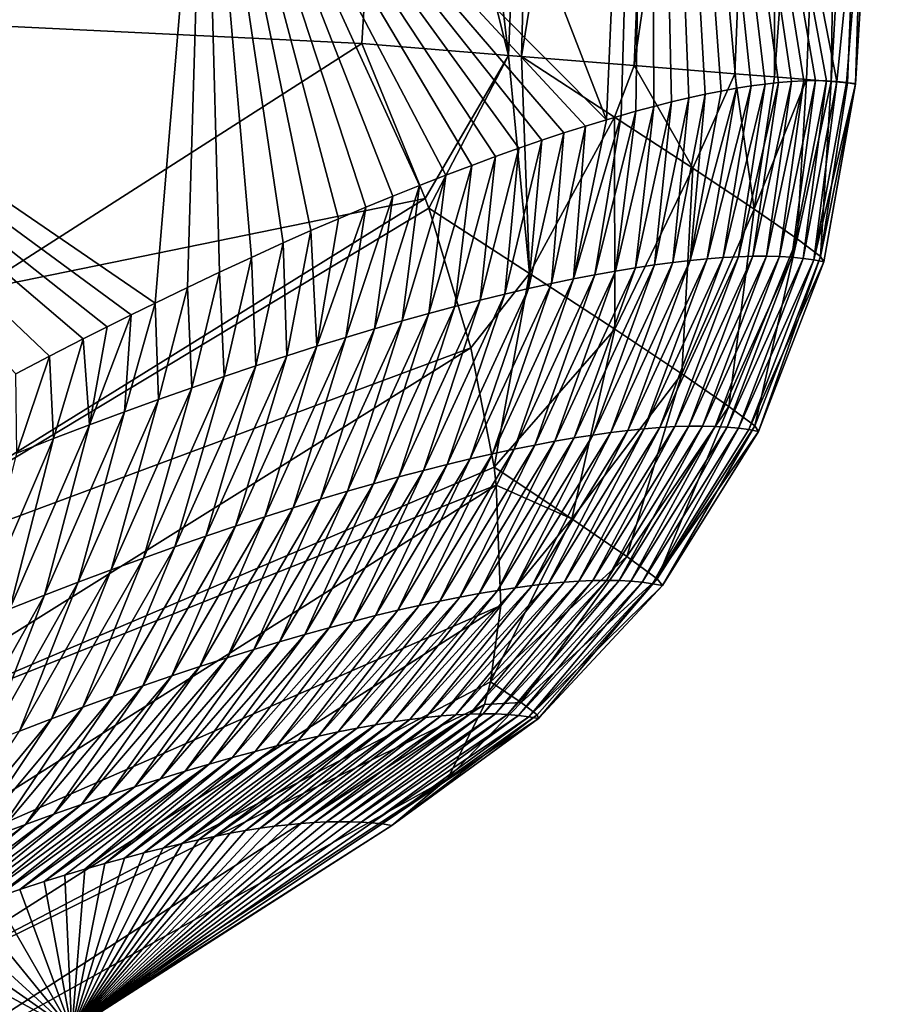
# Model space of a CAD drawing. Header units: metres. Extents: x -101 to 101, y -261 to 23.
# Tile 260 of 287: x 99.61 to 101.43, y -3.96 to -1.89. Entities that reach past the tile are written whole.
import ezdxf

# ---------------------------------------------------------------- set-up
doc = ezdxf.new("R2010")
doc.units = ezdxf.units.M
doc.layers.add('solid_505151_K2442K1000C34', color=7, linetype='CONTINUOUS')

msp = doc.modelspace()

# ---------------------------------------------------------------- linework, layer by layer
at = {"layer": 'solid_505151_K2442K1000C34'}
for points in [[(100.842651, -2.095279, 93.637718), (99.997429, -1.244672, 86.734787), (100.030373, 0, 86.734787)], [(100.93364, 0, 93.64727), (100.842651, -2.095279, 93.637718), (100.030373, 0, 86.734787)], [(100.636604, -1.960033, 102.206451), (100.406975, 0, 102.4142), (100.387352, -0.968311, 102.4142)], [(100.716042, 0, 102.206467), (100.406975, 0, 102.4142), (100.636604, -1.960033, 102.206451)], [(100.716042, 0, 102.206467), (100.636604, -1.960033, 102.206451), (100.664291, -1.962297, 102.183334)], [(100.981247, 0, 101.94503), (100.664291, -1.962297, 102.183334), (100.900978, -1.981506, 101.944969)], [(100.716042, 0, 102.206467), (100.664291, -1.962297, 102.183334), (100.981247, 0, 101.94503)], [(100.873756, -2.086213, 93.936043), (100.842651, -2.095279, 93.637718), (100.93364, 0, 93.64727)], [(100.904213, -2.077668, 94.235779), (100.873756, -2.086213, 93.936043), (100.93364, 0, 93.64727)], [(101.19339, 0, 101.638962), (100.900978, -1.981506, 101.944969), (101.112427, -1.99869, 101.638863)], [(100.981247, 0, 101.94503), (100.900978, -1.981506, 101.944969), (101.19339, 0, 101.638962)], [(100.942535, -2.067418, 94.624298), (100.904213, -2.077668, 94.235779), (100.93364, 0, 93.64727)], [(100.979706, -2.058041, 95.014534), (100.942535, -2.067418, 94.624298), (100.93364, 0, 93.64727)], [(101.015678, -2.04954, 95.406136), (100.979706, -2.058041, 95.014534), (100.93364, 0, 93.64727)], [(101.050415, -2.041918, 95.798744), (101.015678, -2.04954, 95.406136), (100.93364, 0, 93.64727)], [(101.08387, -2.035177, 96.191994), (101.050415, -2.041918, 95.798744), (100.93364, 0, 93.64727)], [(101.11602, -2.029322, 96.585533), (101.08387, -2.035177, 96.191994), (100.93364, 0, 93.64727)], [(101.146858, -2.024357, 96.979271), (101.11602, -2.029322, 96.585533), (100.93364, 0, 93.64727)], [(101.176422, -2.020289, 97.373886), (101.146858, -2.024357, 96.979271), (100.93364, 0, 93.64727)], [(101.204727, -2.017123, 97.769447), (101.176422, -2.020289, 97.373886), (100.93364, 0, 93.64727)], [(101.231743, -2.014863, 98.165955), (101.204727, -2.017123, 97.769447), (100.93364, 0, 93.64727)], [(101.257477, -2.013512, 98.5634), (101.231743, -2.014863, 98.165955), (100.93364, 0, 93.64727)], [(101.281921, -2.013073, 98.961777), (101.257477, -2.013512, 98.5634), (100.93364, 0, 93.64727)], [(101.305061, -2.013548, 99.361084), (101.281921, -2.013073, 98.961777), (100.93364, 0, 93.64727)], [(101.326889, -2.014941, 99.761322), (101.305061, -2.013548, 99.361084), (100.93364, 0, 93.64727)], [(101.42804, -1.010892, 100.564568), (101.326889, -2.014941, 99.761322), (100.93364, 0, 93.64727)], [(101.19339, 0, 101.638962), (101.112427, -1.99869, 101.638863), (101.195953, -2.005477, 101.472305)], [(101.19339, 0, 101.638962), (101.195953, -2.005477, 101.472305), (101.345108, 0, 101.298874)], [(101.345108, 0, 101.298874), (101.195953, -2.005477, 101.472305), (101.263664, -2.010978, 101.29866)], [(101.345108, 0, 101.298874), (101.263664, -2.010978, 101.29866), (101.314957, -2.015141, 101.119461)], [(101.431145, 0, 100.936554), (101.314957, -2.015141, 101.119461), (101.34938, -2.017934, 100.936325)], [(101.345108, 0, 101.298874), (101.314957, -2.015141, 101.119461), (101.431145, 0, 100.936554)], [(101.431145, 0, 100.936554), (101.34938, -2.017934, 100.936325), (101.366661, -2.019334, 100.750847)], [(101.431145, 0, 100.936554), (101.366577, -2.020484, 100.56456), (101.42804, -1.010892, 100.564568)], [(101.431145, 0, 100.936554), (101.366661, -2.019334, 100.750847), (101.366577, -2.020484, 100.56456)], [(100.328529, -1.935034, 102.4142), (100.387352, -0.968311, 102.4142), (96.800148, -1.763442, 104.159546)], [(100.636604, -1.960033, 102.206451), (100.387352, -0.968311, 102.4142), (100.328529, -1.935034, 102.4142)], [(101.42804, -1.010892, 100.564568), (101.347397, -2.017252, 100.162483), (101.326889, -2.014941, 99.761322)], [(101.42804, -1.010892, 100.564568), (101.366577, -2.020484, 100.56456), (101.347397, -2.017252, 100.162483)], [(99.997429, -1.244672, 86.734787), (99.893829, -2.481097, 86.701225), (98.681755, -1.651506, 79.883408)], [(99.961708, -2.448254, 87.107445), (99.893829, -2.481097, 86.701225), (99.997429, -1.244672, 86.734787)], [(100.029251, -2.41613, 87.521309), (99.961708, -2.448254, 87.107445), (99.997429, -1.244672, 86.734787)], [(100.096329, -2.38485, 87.942581), (100.029251, -2.41613, 87.521309), (99.997429, -1.244672, 86.734787)], [(100.162827, -2.354542, 88.371017), (100.096329, -2.38485, 87.942581), (99.997429, -1.244672, 86.734787)], [(100.221336, -2.328528, 88.757591), (100.162827, -2.354542, 88.371017), (99.997429, -1.244672, 86.734787)], [(100.279213, -2.303476, 89.149467), (100.221336, -2.328528, 88.757591), (99.997429, -1.244672, 86.734787)], [(100.336411, -2.279453, 89.546677), (100.279213, -2.303476, 89.149467), (99.997429, -1.244672, 86.734787)], [(100.393158, -2.256227, 89.95108), (100.336411, -2.279453, 89.546677), (99.997429, -1.244672, 86.734787)], [(100.449348, -2.233778, 90.362419), (100.393158, -2.256227, 89.95108), (99.997429, -1.244672, 86.734787)], [(100.504784, -2.212175, 90.779724), (100.449348, -2.233778, 90.362419), (99.997429, -1.244672, 86.734787)], [(100.559296, -2.191488, 91.202026), (100.504784, -2.212175, 90.779724), (99.997429, -1.244672, 86.734787)], [(100.609558, -2.172933, 91.602921), (100.559296, -2.191488, 91.202026), (99.997429, -1.244672, 86.734787)], [(100.658722, -2.155316, 92.006561), (100.609558, -2.172933, 91.602921), (99.997429, -1.244672, 86.734787)], [(100.706657, -2.138702, 92.412148), (100.658722, -2.155316, 92.006561), (99.997429, -1.244672, 86.734787)], [(100.753265, -2.123158, 92.818848), (100.706657, -2.138702, 92.412148), (99.997429, -1.244672, 86.734787)], [(100.798523, -2.108714, 93.226654), (100.753265, -2.123158, 92.818848), (99.997429, -1.244672, 86.734787)], [(100.842651, -2.095279, 93.637718), (100.798523, -2.108714, 93.226654), (99.997429, -1.244672, 86.734787)], [(99.6717, -2.592726, 85.433922), (99.600914, -2.630025, 85.048355), (98.681755, -1.651506, 79.883408)], [(99.742455, -2.556273, 85.827782), (99.6717, -2.592726, 85.433922), (98.681755, -1.651506, 79.883408)], [(99.792953, -2.530807, 86.114365), (99.742455, -2.556273, 85.827782), (98.681755, -1.651506, 79.883408)], [(99.843422, -2.505802, 86.405579), (99.792953, -2.530807, 86.114365), (98.681755, -1.651506, 79.883408)], [(99.893829, -2.481097, 86.701225), (99.843422, -2.505802, 86.405579), (98.681755, -1.651506, 79.883408)], [(99.517738, -2.453906, 102.818871), (100.328529, -1.935034, 102.4142), (96.800148, -1.763442, 104.159546)], [(100.461761, -2.261378, 102.287598), (100.328529, -1.935034, 102.4142), (99.517738, -2.453906, 102.818871)], [(100.636604, -1.960033, 102.206451), (100.328529, -1.935034, 102.4142), (100.461761, -2.261378, 102.287598)], [(100.636604, -1.960033, 102.206451), (100.461761, -2.261378, 102.287598), (100.46891, -2.281513, 102.277672)], [(100.636604, -1.960033, 102.206451), (100.46891, -2.281513, 102.277672), (100.681076, -2.418698, 102.064896)], [(100.636604, -1.960033, 102.206451), (100.681076, -2.418698, 102.064896), (100.664291, -1.962297, 102.183334)], [(100.900978, -1.981506, 101.944969), (100.664291, -1.962297, 102.183334), (100.859749, -2.089677, 101.977791)], [(100.681076, -2.418698, 102.064896), (100.859749, -2.089677, 101.977791), (100.664291, -1.962297, 102.183334)], [(100.900978, -1.981506, 101.944969), (100.859749, -2.089677, 101.977791), (101.024086, -2.197384, 101.737625)], [(101.112427, -1.99869, 101.638863), (100.900978, -1.981506, 101.944969), (101.024086, -2.197384, 101.737625)], [(101.112427, -1.99869, 101.638863), (101.024086, -2.197384, 101.737625), (101.153122, -2.283621, 101.468925)], [(101.195953, -2.005477, 101.472305), (101.112427, -1.99869, 101.638863), (101.153122, -2.283621, 101.468925)], [(101.263664, -2.010978, 101.29866), (101.195953, -2.005477, 101.472305), (101.153122, -2.283621, 101.468925)], [(101.05423, -2.387833, 96.599594), (101.11602, -2.029322, 96.585533), (101.146858, -2.024357, 96.979271)], [(101.087921, -2.385232, 97.039749), (101.05423, -2.387833, 96.599594), (101.146858, -2.024357, 96.979271)], [(101.087921, -2.385232, 97.039749), (101.146858, -2.024357, 96.979271), (101.176422, -2.020289, 97.373886)], [(101.120003, -2.383471, 97.480019), (101.087921, -2.385232, 97.039749), (101.176422, -2.020289, 97.373886)], [(101.120003, -2.383471, 97.480019), (101.176422, -2.020289, 97.373886), (101.204727, -2.017123, 97.769447)], [(101.15049, -2.382544, 97.920395), (101.120003, -2.383471, 97.480019), (101.204727, -2.017123, 97.769447)], [(101.15049, -2.382544, 97.920395), (101.204727, -2.017123, 97.769447), (101.231743, -2.014863, 98.165955)], [(101.179375, -2.382442, 98.36087), (101.15049, -2.382544, 97.920395), (101.231743, -2.014863, 98.165955)], [(101.263664, -2.010978, 101.29866), (101.153122, -2.283621, 101.468925), (101.2435, -2.346128, 101.178734)], [(101.179375, -2.382442, 98.36087), (101.231743, -2.014863, 98.165955), (101.257477, -2.013512, 98.5634)], [(101.206665, -2.383158, 98.801453), (101.179375, -2.382442, 98.36087), (101.257477, -2.013512, 98.5634)], [(101.206665, -2.383158, 98.801453), (101.257477, -2.013512, 98.5634), (101.281921, -2.013073, 98.961777)], [(101.232353, -2.384687, 99.242119), (101.206665, -2.383158, 98.801453), (101.281921, -2.013073, 98.961777)], [(101.232353, -2.384687, 99.242119), (101.281921, -2.013073, 98.961777), (101.305061, -2.013548, 99.361084)], [(101.256454, -2.387021, 99.682869), (101.232353, -2.384687, 99.242119), (101.305061, -2.013548, 99.361084)], [(101.314957, -2.015141, 101.119461), (101.263664, -2.010978, 101.29866), (101.2435, -2.346128, 101.178734)], [(101.314957, -2.015141, 101.119461), (101.2435, -2.346128, 101.178734), (101.292839, -2.383271, 100.874634)], [(101.256454, -2.387021, 99.682869), (101.305061, -2.013548, 99.361084), (101.326889, -2.014941, 99.761322)], [(101.278954, -2.390153, 100.123703), (101.256454, -2.387021, 99.682869), (101.326889, -2.014941, 99.761322)], [(101.278954, -2.390153, 100.123703), (101.326889, -2.014941, 99.761322), (101.347397, -2.017252, 100.162483)], [(101.278954, -2.390153, 100.123703), (101.347397, -2.017252, 100.162483), (101.366577, -2.020484, 100.56456)], [(101.299858, -2.394077, 100.564606), (101.278954, -2.390153, 100.123703), (101.366577, -2.020484, 100.56456)], [(101.34938, -2.017934, 100.936325), (101.314957, -2.015141, 101.119461), (101.292839, -2.383271, 100.874634)], [(101.366661, -2.019334, 100.750847), (101.34938, -2.017934, 100.936325), (101.292839, -2.383271, 100.874634)], [(101.366661, -2.019334, 100.750847), (101.292839, -2.383271, 100.874634), (101.299858, -2.394077, 100.564606)], [(101.366661, -2.019334, 100.750847), (101.299858, -2.394077, 100.564606), (101.366577, -2.020484, 100.56456)], [(100.943535, -2.400748, 95.279869), (100.979706, -2.058041, 95.014534), (101.015678, -2.04954, 95.406136)], [(100.98204, -2.395583, 95.71965), (100.943535, -2.400748, 95.279869), (101.015678, -2.04954, 95.406136)], [(100.98204, -2.395583, 95.71965), (101.015678, -2.04954, 95.406136), (101.050415, -2.041918, 95.798744)], [(101.018936, -2.391281, 96.159554), (100.98204, -2.395583, 95.71965), (101.050415, -2.041918, 95.798744)], [(101.018936, -2.391281, 96.159554), (101.08387, -2.035177, 96.191994), (101.11602, -2.029322, 96.585533)], [(101.05423, -2.387833, 96.599594), (101.018936, -2.391281, 96.159554), (101.11602, -2.029322, 96.585533)], [(101.018936, -2.391281, 96.159554), (101.050415, -2.041918, 95.798744), (101.08387, -2.035177, 96.191994)], [(100.861687, -2.413723, 94.400742), (100.904213, -2.077668, 94.235779), (100.942535, -2.067418, 94.624298)], [(100.903412, -2.40679, 94.840233), (100.861687, -2.413723, 94.400742), (100.942535, -2.067418, 94.624298)], [(100.903412, -2.40679, 94.840233), (100.942535, -2.067418, 94.624298), (100.979706, -2.058041, 95.014534)], [(100.943535, -2.400748, 95.279869), (100.903412, -2.40679, 94.840233), (100.979706, -2.058041, 95.014534)], [(100.681076, -2.418698, 102.064896), (100.860222, -2.53591, 101.813141), (100.859749, -2.089677, 101.977791)], [(100.773361, -2.430316, 93.522224), (100.842651, -2.095279, 93.637718), (100.873756, -2.086213, 93.936043)], [(100.818336, -2.42156, 93.961403), (100.773361, -2.430316, 93.522224), (100.873756, -2.086213, 93.936043)], [(100.818336, -2.42156, 93.961403), (100.873756, -2.086213, 93.936043), (100.904213, -2.077668, 94.235779)], [(100.861687, -2.413723, 94.400742), (100.818336, -2.42156, 93.961403), (100.904213, -2.077668, 94.235779)], [(100.860222, -2.53591, 101.813141), (101.024086, -2.197384, 101.737625), (100.859749, -2.089677, 101.977791)], [(100.726768, -2.440003, 93.083221), (100.753265, -2.123158, 92.818848), (100.798523, -2.108714, 93.226654)], [(100.773361, -2.430316, 93.522224), (100.726768, -2.440003, 93.083221), (100.798523, -2.108714, 93.226654)], [(100.773361, -2.430316, 93.522224), (100.798523, -2.108714, 93.226654), (100.842651, -2.095279, 93.637718)], [(100.678535, -2.450637, 92.644386), (100.706657, -2.138702, 92.412148), (100.753265, -2.123158, 92.818848)], [(100.726768, -2.440003, 93.083221), (100.678535, -2.450637, 92.644386), (100.753265, -2.123158, 92.818848)], [(100.628677, -2.462231, 92.205734), (100.658722, -2.155316, 92.006561), (100.706657, -2.138702, 92.412148)], [(100.678535, -2.450637, 92.644386), (100.628677, -2.462231, 92.205734), (100.706657, -2.138702, 92.412148)], [(100.52404, -2.488366, 91.329002), (100.559296, -2.191488, 91.202026), (100.609558, -2.172933, 91.602921)], [(100.577179, -2.4748, 91.767265), (100.52404, -2.488366, 91.329002), (100.609558, -2.172933, 91.602921)], [(100.577179, -2.4748, 91.767265), (100.609558, -2.172933, 91.602921), (100.658722, -2.155316, 92.006561)], [(100.628677, -2.462231, 92.205734), (100.577179, -2.4748, 91.767265), (100.658722, -2.155316, 92.006561)], [(100.469254, -2.502949, 90.890938), (100.504784, -2.212175, 90.779724), (100.559296, -2.191488, 91.202026)], [(100.52404, -2.488366, 91.329002), (100.469254, -2.502949, 90.890938), (100.559296, -2.191488, 91.202026)], [(100.412804, -2.518573, 90.453087), (100.449348, -2.233778, 90.362419), (100.504784, -2.212175, 90.779724)], [(100.469254, -2.502949, 90.890938), (100.412804, -2.518573, 90.453087), (100.504784, -2.212175, 90.779724)], [(100.860222, -2.53591, 101.813141), (101.001259, -2.629954, 101.529449), (101.024086, -2.197384, 101.737625)], [(101.001259, -2.629954, 101.529449), (101.153122, -2.283621, 101.468925), (101.024086, -2.197384, 101.737625)], [(100.354683, -2.535258, 90.015465), (100.393158, -2.256227, 89.95108), (100.449348, -2.233778, 90.362419)], [(100.412804, -2.518573, 90.453087), (100.354683, -2.535258, 90.015465), (100.449348, -2.233778, 90.362419)], [(100.294899, -2.553027, 89.578064), (100.336411, -2.279453, 89.546677), (100.393158, -2.256227, 89.95108)], [(100.354683, -2.535258, 90.015465), (100.294899, -2.553027, 89.578064), (100.393158, -2.256227, 89.95108)], [(100.461761, -2.261378, 102.287598), (99.517738, -2.453906, 102.818871), (99.053596, -3.13452, 102.987282)], [(100.46891, -2.281513, 102.277672), (100.461761, -2.261378, 102.287598), (99.053596, -3.13452, 102.987282)], [(100.46891, -2.281513, 102.277672), (99.053596, -3.13452, 102.987282), (100.557358, -2.575373, 102.102547)], [(100.233437, -2.571901, 89.140907), (100.279213, -2.303476, 89.149467), (100.336411, -2.279453, 89.546677)], [(100.294899, -2.553027, 89.578064), (100.233437, -2.571901, 89.140907), (100.336411, -2.279453, 89.546677)], [(100.681076, -2.418698, 102.064896), (100.46891, -2.281513, 102.277672), (100.557358, -2.575373, 102.102547)], [(101.001259, -2.629954, 101.529449), (101.100288, -2.698237, 101.221642), (101.153122, -2.283621, 101.468925)], [(101.100288, -2.698237, 101.221642), (101.2435, -2.346128, 101.178734), (101.153122, -2.283621, 101.468925)], [(100.233437, -2.571901, 89.140907), (100.221336, -2.328528, 88.757591), (100.279213, -2.303476, 89.149467)], [(100.170288, -2.591903, 88.703987), (100.162827, -2.354542, 88.371017), (100.221336, -2.328528, 88.757591)], [(100.233437, -2.571901, 89.140907), (100.170288, -2.591903, 88.703987), (100.221336, -2.328528, 88.757591)], [(100.105438, -2.613061, 88.267326), (100.096329, -2.38485, 87.942581), (100.162827, -2.354542, 88.371017)], [(100.170288, -2.591903, 88.703987), (100.105438, -2.613061, 88.267326), (100.162827, -2.354542, 88.371017)], [(101.100288, -2.698237, 101.221642), (101.154587, -2.738877, 100.898201), (101.2435, -2.346128, 101.178734)], [(101.154587, -2.738877, 100.898201), (101.292839, -2.383271, 100.874634), (101.2435, -2.346128, 101.178734)], [(100.038887, -2.635407, 87.830933), (100.029251, -2.41613, 87.521309), (100.096329, -2.38485, 87.942581)], [(100.105438, -2.613061, 88.267326), (100.038887, -2.635407, 87.830933), (100.096329, -2.38485, 87.942581)], [(100.775093, -2.764531, 94.892731), (100.903412, -2.40679, 94.840233), (100.943535, -2.400748, 95.279869)], [(100.814178, -2.758412, 95.32859), (100.775093, -2.764531, 94.892731), (100.943535, -2.400748, 95.279869)], [(100.814178, -2.758412, 95.32859), (100.943535, -2.400748, 95.279869), (100.98204, -2.395583, 95.71965)], [(100.851715, -2.753168, 95.764587), (100.814178, -2.758412, 95.32859), (100.98204, -2.395583, 95.71965)], [(100.851715, -2.753168, 95.764587), (100.98204, -2.395583, 95.71965), (101.018936, -2.391281, 96.159554)], [(100.887703, -2.748785, 96.200722), (100.851715, -2.753168, 95.764587), (101.018936, -2.391281, 96.159554)], [(100.887703, -2.748785, 96.200722), (101.018936, -2.391281, 96.159554), (101.05423, -2.387833, 96.599594)], [(100.922142, -2.745255, 96.636986), (100.887703, -2.748785, 96.200722), (101.05423, -2.387833, 96.599594)], [(100.922142, -2.745255, 96.636986), (101.05423, -2.387833, 96.599594), (101.087921, -2.385232, 97.039749)], [(100.95504, -2.742572, 97.073364), (100.922142, -2.745255, 96.636986), (101.087921, -2.385232, 97.039749)], [(100.95504, -2.742572, 97.073364), (101.087921, -2.385232, 97.039749), (101.120003, -2.383471, 97.480019)], [(100.986382, -2.740728, 97.509865), (100.95504, -2.742572, 97.073364), (101.120003, -2.383471, 97.480019)], [(100.986382, -2.740728, 97.509865), (101.120003, -2.383471, 97.480019), (101.15049, -2.382544, 97.920395)], [(101.01619, -2.739716, 97.946465), (100.986382, -2.740728, 97.509865), (101.15049, -2.382544, 97.920395)], [(101.01619, -2.739716, 97.946465), (101.15049, -2.382544, 97.920395), (101.179375, -2.382442, 98.36087)], [(101.044449, -2.739531, 98.383171), (101.01619, -2.739716, 97.946465), (101.179375, -2.382442, 98.36087)], [(101.044449, -2.739531, 98.383171), (101.179375, -2.382442, 98.36087), (101.206665, -2.383158, 98.801453)], [(101.071167, -2.740164, 98.819977), (101.044449, -2.739531, 98.383171), (101.206665, -2.383158, 98.801453)], [(101.071167, -2.740164, 98.819977), (101.206665, -2.383158, 98.801453), (101.232353, -2.384687, 99.242119)], [(101.096352, -2.741609, 99.256874), (101.071167, -2.740164, 98.819977), (101.232353, -2.384687, 99.242119)], [(101.096352, -2.741609, 99.256874), (101.232353, -2.384687, 99.242119), (101.256454, -2.387021, 99.682869)], [(101.119987, -2.74386, 99.693855), (101.096352, -2.741609, 99.256874), (101.256454, -2.387021, 99.682869)], [(101.119987, -2.74386, 99.693855), (101.256454, -2.387021, 99.682869), (101.278954, -2.390153, 100.123703)], [(101.14209, -2.74691, 100.130905), (101.119987, -2.74386, 99.693855), (101.278954, -2.390153, 100.123703)], [(101.14209, -2.74691, 100.130905), (101.278954, -2.390153, 100.123703), (101.299858, -2.394077, 100.564606)], [(101.14209, -2.74691, 100.130905), (101.299858, -2.394077, 100.564606), (101.162651, -2.750755, 100.568039)], [(101.154587, -2.738877, 100.898201), (101.162651, -2.750755, 100.568039), (101.292839, -2.383271, 100.874634)], [(101.292839, -2.383271, 100.874634), (101.162651, -2.750755, 100.568039), (101.299858, -2.394077, 100.564606)], [(99.970619, -2.658973, 87.394806), (99.961708, -2.448254, 87.107445), (100.029251, -2.41613, 87.521309)], [(100.038887, -2.635407, 87.830933), (99.970619, -2.658973, 87.394806), (100.029251, -2.41613, 87.521309)], [(100.681076, -2.418698, 102.064896), (100.557358, -2.575373, 102.102547), (100.606255, -2.826318, 101.90126)], [(100.681076, -2.418698, 102.064896), (100.606255, -2.826318, 101.90126), (100.860222, -2.53591, 101.813141)], [(100.648476, -2.788267, 93.586082), (100.773361, -2.430316, 93.522224), (100.818336, -2.42156, 93.961403)], [(100.692238, -2.779445, 94.021469), (100.648476, -2.788267, 93.586082), (100.818336, -2.42156, 93.961403)], [(100.692238, -2.779445, 94.021469), (100.818336, -2.42156, 93.961403), (100.861687, -2.413723, 94.400742)], [(100.734444, -2.771537, 94.457024), (100.692238, -2.779445, 94.021469), (100.861687, -2.413723, 94.400742)], [(100.734444, -2.771537, 94.457024), (100.861687, -2.413723, 94.400742), (100.903412, -2.40679, 94.840233)], [(100.775093, -2.764531, 94.892731), (100.734444, -2.771537, 94.457024), (100.903412, -2.40679, 94.840233)], [(100.556244, -2.808708, 92.715828), (100.678535, -2.450637, 92.644386), (100.726768, -2.440003, 93.083221)], [(100.603142, -2.798017, 93.150864), (100.556244, -2.808708, 92.715828), (100.726768, -2.440003, 93.083221)], [(100.603142, -2.798017, 93.150864), (100.726768, -2.440003, 93.083221), (100.773361, -2.430316, 93.522224)], [(100.648476, -2.788267, 93.586082), (100.603142, -2.798017, 93.150864), (100.773361, -2.430316, 93.522224)], [(99.90062, -2.68379, 86.958969), (99.893829, -2.481097, 86.701225), (99.961708, -2.448254, 87.107445)], [(99.970619, -2.658973, 87.394806), (99.90062, -2.68379, 86.958969), (99.961708, -2.448254, 87.107445)], [(100.457718, -2.83297, 91.846306), (100.577179, -2.4748, 91.767265), (100.628677, -2.462231, 92.205734)], [(100.507767, -2.820355, 92.280968), (100.457718, -2.83297, 91.846306), (100.628677, -2.462231, 92.205734)], [(100.507767, -2.820355, 92.280968), (100.628677, -2.462231, 92.205734), (100.678535, -2.450637, 92.644386)], [(100.556244, -2.808708, 92.715828), (100.507767, -2.820355, 92.280968), (100.678535, -2.450637, 92.644386)], [(99.82888, -2.709891, 86.52343), (99.843422, -2.505802, 86.405579), (99.893829, -2.481097, 86.701225)], [(99.90062, -2.68379, 86.958969), (99.82888, -2.709891, 86.52343), (99.893829, -2.481097, 86.701225)], [(100.406082, -2.846575, 91.41185), (100.52404, -2.488366, 91.329002), (100.577179, -2.4748, 91.767265)], [(100.457718, -2.83297, 91.846306), (100.406082, -2.846575, 91.41185), (100.577179, -2.4748, 91.767265)], [(100.29805, -2.876835, 90.543571), (100.412804, -2.518573, 90.453087), (100.469254, -2.502949, 90.890938)], [(100.352867, -2.861189, 90.9776), (100.29805, -2.876835, 90.543571), (100.469254, -2.502949, 90.890938)], [(100.352867, -2.861189, 90.9776), (100.469254, -2.502949, 90.890938), (100.52404, -2.488366, 91.329002)], [(100.406082, -2.846575, 91.41185), (100.352867, -2.861189, 90.9776), (100.52404, -2.488366, 91.329002)], [(99.755386, -2.737307, 86.088188), (99.792953, -2.530807, 86.114365), (99.843422, -2.505802, 86.405579)], [(99.82888, -2.709891, 86.52343), (99.755386, -2.737307, 86.088188), (99.843422, -2.505802, 86.405579)], [(100.241638, -2.893533, 90.109772), (100.354683, -2.535258, 90.015465), (100.412804, -2.518573, 90.453087)], [(100.29805, -2.876835, 90.543571), (100.241638, -2.893533, 90.109772), (100.412804, -2.518573, 90.453087)], [(99.755386, -2.737307, 86.088188), (99.742455, -2.556273, 85.827782), (99.792953, -2.530807, 86.114365)], [(100.183617, -2.911303, 89.676208), (100.294899, -2.553027, 89.578064), (100.354683, -2.535258, 90.015465)], [(100.241638, -2.893533, 90.109772), (100.183617, -2.911303, 89.676208), (100.354683, -2.535258, 90.015465)], [(100.769859, -2.934527, 101.604073), (100.860222, -2.53591, 101.813141), (100.606255, -2.826318, 101.90126)], [(100.769859, -2.934527, 101.604073), (101.001259, -2.629954, 101.529449), (100.860222, -2.53591, 101.813141)], [(99.68013, -2.766073, 85.653267), (99.6717, -2.592726, 85.433922), (99.742455, -2.556273, 85.827782)], [(99.755386, -2.737307, 86.088188), (99.68013, -2.766073, 85.653267), (99.742455, -2.556273, 85.827782)], [(100.123985, -2.930168, 89.242889), (100.233437, -2.571901, 89.140907), (100.294899, -2.553027, 89.578064)], [(100.183617, -2.911303, 89.676208), (100.123985, -2.930168, 89.242889), (100.294899, -2.553027, 89.578064)], [(99.053596, -3.13452, 102.987282), (99.183258, -3.43304, 102.797409), (100.557358, -2.575373, 102.102547)], [(100.606255, -2.826318, 101.90126), (100.557358, -2.575373, 102.102547), (99.183258, -3.43304, 102.797409)], [(100.062729, -2.950148, 88.809822), (100.170288, -2.591903, 88.703987), (100.233437, -2.571901, 89.140907)], [(100.123985, -2.930168, 89.242889), (100.062729, -2.950148, 88.809822), (100.233437, -2.571901, 89.140907)], [(99.603088, -2.796232, 85.218674), (99.600914, -2.630025, 85.048355), (99.6717, -2.592726, 85.433922)], [(99.68013, -2.766073, 85.653267), (99.603088, -2.796232, 85.218674), (99.6717, -2.592726, 85.433922)], [(99.999847, -2.97127, 88.377022), (100.105438, -2.613061, 88.267326), (100.170288, -2.591903, 88.703987)], [(100.062729, -2.950148, 88.809822), (99.999847, -2.97127, 88.377022), (100.170288, -2.591903, 88.703987)], [(99.935333, -2.993565, 87.944489), (100.038887, -2.635407, 87.830933), (100.105438, -2.613061, 88.267326)], [(99.999847, -2.97127, 88.377022), (99.935333, -2.993565, 87.944489), (100.105438, -2.613061, 88.267326)], [(99.869164, -3.017062, 87.512245), (99.970619, -2.658973, 87.394806), (100.038887, -2.635407, 87.830933)], [(99.935333, -2.993565, 87.944489), (99.869164, -3.017062, 87.512245), (100.038887, -2.635407, 87.830933)], [(100.769859, -2.934527, 101.604073), (100.885445, -3.013562, 101.276947), (101.001259, -2.629954, 101.529449)], [(100.885445, -3.013562, 101.276947), (101.100288, -2.698237, 101.221642), (101.001259, -2.629954, 101.529449)], [(99.801338, -3.041793, 87.080299), (99.90062, -2.68379, 86.958969), (99.970619, -2.658973, 87.394806)], [(99.869164, -3.017062, 87.512245), (99.801338, -3.041793, 87.080299), (99.970619, -2.658973, 87.394806)], [(99.73185, -3.067788, 86.648659), (99.82888, -2.709891, 86.52343), (99.90062, -2.68379, 86.958969)], [(99.801338, -3.041793, 87.080299), (99.73185, -3.067788, 86.648659), (99.90062, -2.68379, 86.958969)], [(99.660675, -3.095078, 86.217339), (99.755386, -2.737307, 86.088188), (99.82888, -2.709891, 86.52343)], [(99.73185, -3.067788, 86.648659), (99.660675, -3.095078, 86.217339), (99.82888, -2.709891, 86.52343)], [(100.885445, -3.013562, 101.276947), (100.94957, -3.06083, 100.930145), (101.100288, -2.698237, 101.221642)], [(100.94957, -3.06083, 100.930145), (101.154587, -2.738877, 100.898201), (101.100288, -2.698237, 101.221642)], [(99.587814, -3.123695, 85.786346), (99.68013, -2.766073, 85.653267), (99.755386, -2.737307, 86.088188)], [(99.660675, -3.095078, 86.217339), (99.587814, -3.123695, 85.786346), (99.755386, -2.737307, 86.088188)], [(100.650795, -3.079526, 95.753723), (100.814178, -2.758412, 95.32859), (100.851715, -2.753168, 95.764587)], [(100.686569, -3.074798, 96.191429), (100.650795, -3.079526, 95.753723), (100.851715, -2.753168, 95.764587)], [(100.686569, -3.074798, 96.191429), (100.851715, -2.753168, 95.764587), (100.887703, -2.748785, 96.200722)], [(100.72081, -3.070951, 96.629272), (100.686569, -3.074798, 96.191429), (100.887703, -2.748785, 96.200722)], [(100.72081, -3.070951, 96.629272), (100.887703, -2.748785, 96.200722), (100.922142, -2.745255, 96.636986)], [(100.753517, -3.067977, 97.067245), (100.72081, -3.070951, 96.629272), (100.922142, -2.745255, 96.636986)], [(100.753517, -3.067977, 97.067245), (100.922142, -2.745255, 96.636986), (100.95504, -2.742572, 97.073364)], [(100.784691, -3.06587, 97.505333), (100.753517, -3.067977, 97.067245), (100.95504, -2.742572, 97.073364)], [(100.784691, -3.06587, 97.505333), (100.95504, -2.742572, 97.073364), (100.986382, -2.740728, 97.509865)], [(100.814339, -3.064623, 97.943535), (100.784691, -3.06587, 97.505333), (100.986382, -2.740728, 97.509865)], [(100.814339, -3.064623, 97.943535), (100.986382, -2.740728, 97.509865), (101.01619, -2.739716, 97.946465)], [(100.842461, -3.064229, 98.381844), (100.814339, -3.064623, 97.943535), (101.01619, -2.739716, 97.946465)], [(100.842461, -3.064229, 98.381844), (101.01619, -2.739716, 97.946465), (101.044449, -2.739531, 98.383171)], [(100.869057, -3.064682, 98.820251), (100.842461, -3.064229, 98.381844), (101.044449, -2.739531, 98.383171)], [(100.869057, -3.064682, 98.820251), (101.044449, -2.739531, 98.383171), (101.071167, -2.740164, 98.819977)], [(100.894127, -3.065974, 99.258751), (100.869057, -3.064682, 98.820251), (101.071167, -2.740164, 98.819977)], [(100.894127, -3.065974, 99.258751), (101.071167, -2.740164, 98.819977), (101.096352, -2.741609, 99.256874)], [(100.917671, -3.068098, 99.697334), (100.894127, -3.065974, 99.258751), (101.096352, -2.741609, 99.256874)], [(100.917671, -3.068098, 99.697334), (101.096352, -2.741609, 99.256874), (101.119987, -2.74386, 99.693855)], [(100.93969, -3.071049, 100.136002), (100.917671, -3.068098, 99.697334), (101.119987, -2.74386, 99.693855)], [(100.93969, -3.071049, 100.136002), (101.119987, -2.74386, 99.693855), (101.14209, -2.74691, 100.130905)], [(100.93969, -3.071049, 100.136002), (101.14209, -2.74691, 100.130905), (101.162651, -2.750755, 100.568039)], [(100.93969, -3.071049, 100.136002), (101.162651, -2.750755, 100.568039), (100.960182, -3.074823, 100.574738)], [(100.94957, -3.06083, 100.930145), (100.960182, -3.074823, 100.574738), (101.154587, -2.738877, 100.898201)], [(101.154587, -2.738877, 100.898201), (100.960182, -3.074823, 100.574738), (101.162651, -2.750755, 100.568039)], [(99.513245, -3.15368, 85.355698), (99.603088, -2.796232, 85.218674), (99.68013, -2.766073, 85.653267)], [(99.587814, -3.123695, 85.786346), (99.513245, -3.15368, 85.355698), (99.68013, -2.766073, 85.653267)], [(100.534279, -3.099099, 94.441475), (100.692238, -2.779445, 94.021469), (100.734444, -2.771537, 94.457024)], [(100.574654, -3.091663, 94.878738), (100.534279, -3.099099, 94.441475), (100.734444, -2.771537, 94.457024)], [(100.574654, -3.091663, 94.878738), (100.734444, -2.771537, 94.457024), (100.775093, -2.764531, 94.892731)], [(100.613495, -3.085144, 95.316154), (100.574654, -3.091663, 94.878738), (100.775093, -2.764531, 94.892731)], [(100.613495, -3.085144, 95.316154), (100.775093, -2.764531, 94.892731), (100.814178, -2.758412, 95.32859)], [(100.650795, -3.079526, 95.753723), (100.613495, -3.085144, 95.316154), (100.814178, -2.758412, 95.32859)], [(100.448891, -3.116772, 93.567451), (100.603142, -2.798017, 93.150864), (100.648476, -2.788267, 93.586082)], [(100.492355, -3.107464, 94.004372), (100.448891, -3.116772, 93.567451), (100.648476, -2.788267, 93.586082)], [(100.492355, -3.107464, 94.004372), (100.648476, -2.788267, 93.586082), (100.692238, -2.779445, 94.021469)], [(100.534279, -3.099099, 94.441475), (100.492355, -3.107464, 94.004372), (100.692238, -2.779445, 94.021469)], [(100.357307, -3.13827, 92.694153), (100.507767, -2.820355, 92.280968), (100.556244, -2.808708, 92.715828)], [(100.40387, -3.127036, 93.130707), (100.357307, -3.13827, 92.694153), (100.556244, -2.808708, 92.715828)], [(100.40387, -3.127036, 93.130707), (100.556244, -2.808708, 92.715828), (100.603142, -2.798017, 93.150864)], [(100.448891, -3.116772, 93.567451), (100.40387, -3.127036, 93.130707), (100.603142, -2.798017, 93.150864)], [(100.606255, -2.826318, 101.90126), (99.183258, -3.43304, 102.797409), (100.611008, -2.863896, 101.866219)], [(100.259506, -3.163702, 91.82164), (100.406082, -2.846575, 91.41185), (100.457718, -2.83297, 91.846306)], [(100.309181, -3.150487, 92.25779), (100.259506, -3.163702, 91.82164), (100.457718, -2.83297, 91.846306)], [(100.309181, -3.150487, 92.25779), (100.457718, -2.83297, 91.846306), (100.507767, -2.820355, 92.280968)], [(100.357307, -3.13827, 92.694153), (100.309181, -3.150487, 92.25779), (100.507767, -2.820355, 92.280968)], [(100.769859, -2.934527, 101.604073), (100.606255, -2.826318, 101.90126), (100.611008, -2.863896, 101.866219)], [(100.20826, -3.177937, 91.385704), (100.352867, -2.861189, 90.9776), (100.406082, -2.846575, 91.41185)], [(100.259506, -3.163702, 91.82164), (100.20826, -3.177937, 91.385704), (100.406082, -2.846575, 91.41185)], [(99.183258, -3.43304, 102.797409), (99.271614, -3.707636, 102.555), (100.611008, -2.863896, 101.866219)], [(100.611008, -2.863896, 101.866219), (99.271614, -3.707636, 102.555), (100.620804, -3.116699, 101.586983)], [(100.101067, -3.209545, 90.514519), (100.241638, -2.893533, 90.109772), (100.29805, -2.876835, 90.543571)], [(100.155449, -3.193211, 90.949997), (100.101067, -3.209545, 90.514519), (100.29805, -2.876835, 90.543571)], [(100.155449, -3.193211, 90.949997), (100.29805, -2.876835, 90.543571), (100.352867, -2.861189, 90.9776)], [(100.20826, -3.177937, 91.385704), (100.155449, -3.193211, 90.949997), (100.352867, -2.861189, 90.9776)], [(100.769859, -2.934527, 101.604073), (100.611008, -2.863896, 101.866219), (100.620804, -3.116699, 101.586983)], [(100.045097, -3.226962, 90.079285), (100.183617, -2.911303, 89.676208), (100.241638, -2.893533, 90.109772)], [(100.101067, -3.209545, 90.514519), (100.045097, -3.226962, 90.079285), (100.241638, -2.893533, 90.109772)], [(99.987549, -3.245481, 89.64431), (100.123985, -2.930168, 89.242889), (100.183617, -2.911303, 89.676208)], [(100.045097, -3.226962, 90.079285), (99.987549, -3.245481, 89.64431), (100.183617, -2.911303, 89.676208)], [(99.928398, -3.265125, 89.209595), (100.062729, -2.950148, 88.809822), (100.123985, -2.930168, 89.242889)], [(99.987549, -3.245481, 89.64431), (99.928398, -3.265125, 89.209595), (100.123985, -2.930168, 89.242889)], [(100.769859, -2.934527, 101.604073), (100.620804, -3.116699, 101.586983), (100.599144, -3.27712, 101.355827)], [(100.769859, -2.934527, 101.604073), (100.599144, -3.27712, 101.355827), (100.885445, -3.013562, 101.276947)], [(99.867661, -3.285914, 88.775154), (99.999847, -2.97127, 88.377022), (100.062729, -2.950148, 88.809822)], [(99.928398, -3.265125, 89.209595), (99.867661, -3.285914, 88.775154), (100.062729, -2.950148, 88.809822)], [(99.805313, -3.307878, 88.341003), (99.935333, -2.993565, 87.944489), (99.999847, -2.97127, 88.377022)], [(99.867661, -3.285914, 88.775154), (99.805313, -3.307878, 88.341003), (99.999847, -2.97127, 88.377022)], [(99.741348, -3.331045, 87.907143), (99.869164, -3.017062, 87.512245), (99.935333, -2.993565, 87.944489)], [(99.805313, -3.307878, 88.341003), (99.741348, -3.331045, 87.907143), (99.935333, -2.993565, 87.944489)], [(99.675758, -3.355448, 87.473595), (99.801338, -3.041793, 87.080299), (99.869164, -3.017062, 87.512245)], [(99.741348, -3.331045, 87.907143), (99.675758, -3.355448, 87.473595), (99.869164, -3.017062, 87.512245)], [(100.66349, -3.320953, 101.104263), (100.885445, -3.013562, 101.276947), (100.599144, -3.27712, 101.355827)], [(100.66349, -3.320953, 101.104263), (100.94957, -3.06083, 100.930145), (100.885445, -3.013562, 101.276947)], [(99.608528, -3.381116, 87.040367), (99.73185, -3.067788, 86.648659), (99.801338, -3.041793, 87.080299)], [(99.675758, -3.355448, 87.473595), (99.608528, -3.381116, 87.040367), (99.801338, -3.041793, 87.080299)], [(100.583122, -3.344702, 98.394203), (100.814339, -3.064623, 97.943535), (100.842461, -3.064229, 98.381844)], [(100.609467, -3.344934, 98.832077), (100.583122, -3.344702, 98.394203), (100.842461, -3.064229, 98.381844)], [(100.609467, -3.344934, 98.832077), (100.842461, -3.064229, 98.381844), (100.869057, -3.064682, 98.820251)], [(100.66349, -3.320953, 101.104263), (100.696754, -3.347095, 100.846031), (100.94957, -3.06083, 100.930145)], [(100.696754, -3.347095, 100.846031), (100.699852, -3.354445, 100.584473), (100.94957, -3.06083, 100.930145)], [(100.94957, -3.06083, 100.930145), (100.699852, -3.354445, 100.584473), (100.960182, -3.074823, 100.574738)], [(99.539665, -3.408081, 86.607475), (99.660675, -3.095078, 86.217339), (99.73185, -3.067788, 86.648659)], [(99.608528, -3.381116, 87.040367), (99.539665, -3.408081, 86.607475), (99.73185, -3.067788, 86.648659)], [(100.393517, -3.361846, 95.769325), (100.613495, -3.085144, 95.316154), (100.650795, -3.079526, 95.753723)], [(100.428871, -3.356748, 96.206482), (100.393517, -3.361846, 95.769325), (100.650795, -3.079526, 95.753723)], [(100.428871, -3.356748, 96.206482), (100.650795, -3.079526, 95.753723), (100.686569, -3.074798, 96.191429)], [(100.46273, -3.352555, 96.643776), (100.428871, -3.356748, 96.206482), (100.686569, -3.074798, 96.191429)], [(100.46273, -3.352555, 96.643776), (100.686569, -3.074798, 96.191429), (100.72081, -3.070951, 96.629272)], [(100.495087, -3.349261, 97.0812), (100.46273, -3.352555, 96.643776), (100.72081, -3.070951, 96.629272)], [(100.495087, -3.349261, 97.0812), (100.72081, -3.070951, 96.629272), (100.753517, -3.067977, 97.067245)], [(100.525932, -3.346859, 97.518753), (100.495087, -3.349261, 97.0812), (100.753517, -3.067977, 97.067245)], [(100.525932, -3.346859, 97.518753), (100.753517, -3.067977, 97.067245), (100.784691, -3.06587, 97.505333)], [(100.555283, -3.345341, 97.956421), (100.525932, -3.346859, 97.518753), (100.784691, -3.06587, 97.505333)], [(100.555283, -3.345341, 97.956421), (100.784691, -3.06587, 97.505333), (100.814339, -3.064623, 97.943535)], [(100.583122, -3.344702, 98.394203), (100.555283, -3.345341, 97.956421), (100.814339, -3.064623, 97.943535)], [(100.634315, -3.346031, 99.27005), (100.609467, -3.344934, 98.832077), (100.869057, -3.064682, 98.820251)], [(100.634315, -3.346031, 99.27005), (100.869057, -3.064682, 98.820251), (100.894127, -3.065974, 99.258751)], [(100.657654, -3.347985, 99.708115), (100.634315, -3.346031, 99.27005), (100.894127, -3.065974, 99.258751)], [(100.657654, -3.347985, 99.708115), (100.894127, -3.065974, 99.258751), (100.917671, -3.068098, 99.697334)], [(100.679504, -3.350791, 100.146255), (100.657654, -3.347985, 99.708115), (100.917671, -3.068098, 99.697334)], [(100.679504, -3.350791, 100.146255), (100.917671, -3.068098, 99.697334), (100.93969, -3.071049, 100.136002)], [(100.679504, -3.350791, 100.146255), (100.93969, -3.071049, 100.136002), (100.960182, -3.074823, 100.574738)], [(100.679504, -3.350791, 100.146255), (100.960182, -3.074823, 100.574738), (100.699852, -3.354445, 100.584473)], [(99.469139, -3.436373, 86.174934), (99.587814, -3.123695, 85.786346), (99.660675, -3.095078, 86.217339)], [(99.539665, -3.408081, 86.607475), (99.469139, -3.436373, 86.174934), (99.660675, -3.095078, 86.217339)], [(100.278381, -3.38268, 94.458755), (100.492355, -3.107464, 94.004372), (100.534279, -3.099099, 94.441475)], [(100.318268, -3.374799, 94.895454), (100.278381, -3.38268, 94.458755), (100.534279, -3.099099, 94.441475)], [(100.318268, -3.374799, 94.895454), (100.534279, -3.099099, 94.441475), (100.574654, -3.091663, 94.878738)], [(100.356644, -3.367859, 95.332306), (100.318268, -3.374799, 94.895454), (100.574654, -3.091663, 94.878738)], [(100.356644, -3.367859, 95.332306), (100.574654, -3.091663, 94.878738), (100.613495, -3.085144, 95.316154)], [(100.393517, -3.361846, 95.769325), (100.356644, -3.367859, 95.332306), (100.613495, -3.085144, 95.316154)], [(99.271614, -3.707636, 102.555), (99.315544, -3.948554, 102.268639), (100.620804, -3.116699, 101.586983)], [(100.599144, -3.27712, 101.355827), (100.620804, -3.116699, 101.586983), (99.315544, -3.948554, 102.268639)], [(100.194054, -3.401317, 93.585899), (100.40387, -3.127036, 93.130707), (100.448891, -3.116772, 93.567451)], [(100.236977, -3.391515, 94.02224), (100.194054, -3.401317, 93.585899), (100.448891, -3.116772, 93.567451)], [(100.236977, -3.391515, 94.02224), (100.448891, -3.116772, 93.567451), (100.492355, -3.107464, 94.004372)], [(100.278381, -3.38268, 94.458755), (100.236977, -3.391515, 94.02224), (100.492355, -3.107464, 94.004372)], [(100.103661, -3.423878, 92.713799), (100.309181, -3.150487, 92.25779), (100.357307, -3.13827, 92.694153)], [(100.14962, -3.4121, 93.14975), (100.103661, -3.423878, 92.713799), (100.357307, -3.13827, 92.694153)], [(100.14962, -3.4121, 93.14975), (100.357307, -3.13827, 92.694153), (100.40387, -3.127036, 93.130707)], [(100.194054, -3.401317, 93.585899), (100.14962, -3.4121, 93.14975), (100.40387, -3.127036, 93.130707)], [(100.007156, -3.450471, 91.842529), (100.20826, -3.177937, 91.385704), (100.259506, -3.163702, 91.82164)], [(100.056168, -3.436663, 92.278053), (100.007156, -3.450471, 91.842529), (100.259506, -3.163702, 91.82164)], [(100.056168, -3.436663, 92.278053), (100.259506, -3.163702, 91.82164), (100.309181, -3.150487, 92.25779)], [(100.103661, -3.423878, 92.713799), (100.056168, -3.436663, 92.278053), (100.309181, -3.150487, 92.25779)], [(99.956612, -3.465322, 91.407234), (100.155449, -3.193211, 90.949997), (100.20826, -3.177937, 91.385704)], [(100.007156, -3.450471, 91.842529), (99.956612, -3.465322, 91.407234), (100.20826, -3.177937, 91.385704)], [(99.904526, -3.481238, 90.972168), (100.101067, -3.209545, 90.514519), (100.155449, -3.193211, 90.949997)], [(99.956612, -3.465322, 91.407234), (99.904526, -3.481238, 90.972168), (100.155449, -3.193211, 90.949997)], [(99.795723, -3.516345, 90.102806), (99.987549, -3.245481, 89.64431), (100.045097, -3.226962, 90.079285)], [(99.850899, -3.498238, 90.537361), (99.795723, -3.516345, 90.102806), (100.045097, -3.226962, 90.079285)], [(99.850899, -3.498238, 90.537361), (100.045097, -3.226962, 90.079285), (100.101067, -3.209545, 90.514519)], [(99.904526, -3.481238, 90.972168), (99.850899, -3.498238, 90.537361), (100.101067, -3.209545, 90.514519)], [(99.738991, -3.535578, 89.668526), (99.928398, -3.265125, 89.209595), (99.987549, -3.245481, 89.64431)], [(99.795723, -3.516345, 90.102806), (99.738991, -3.535578, 89.668526), (99.987549, -3.245481, 89.64431)], [(99.68071, -3.555959, 89.234528), (99.867661, -3.285914, 88.775154), (99.928398, -3.265125, 89.209595)], [(99.738991, -3.535578, 89.668526), (99.68071, -3.555959, 89.234528), (99.928398, -3.265125, 89.209595)], [(100.599144, -3.27712, 101.355827), (99.315544, -3.948554, 102.268639), (100.586395, -3.324809, 101.274757)], [(99.620857, -3.57751, 88.800812), (99.805313, -3.307878, 88.341003), (99.867661, -3.285914, 88.775154)], [(99.68071, -3.555959, 89.234528), (99.620857, -3.57751, 88.800812), (99.867661, -3.285914, 88.775154)], [(100.66349, -3.320953, 101.104263), (100.599144, -3.27712, 101.355827), (100.586395, -3.324809, 101.274757)], [(99.559433, -3.600259, 88.367409), (99.741348, -3.331045, 87.907143), (99.805313, -3.307878, 88.341003)], [(99.620857, -3.57751, 88.800812), (99.559433, -3.600259, 88.367409), (99.805313, -3.307878, 88.341003)], [(100.586395, -3.324809, 101.274757), (99.313492, -4.147243, 101.948494), (100.508995, -3.480851, 100.940651)], [(99.315544, -3.948554, 102.268639), (99.313492, -4.147243, 101.948494), (100.586395, -3.324809, 101.274757)], [(99.496429, -3.624235, 87.934319), (99.675758, -3.355448, 87.473595), (99.741348, -3.331045, 87.907143)], [(99.559433, -3.600259, 88.367409), (99.496429, -3.624235, 87.934319), (99.741348, -3.331045, 87.907143)], [(100.66349, -3.320953, 101.104263), (100.586395, -3.324809, 101.274757), (100.508995, -3.480851, 100.940651)], [(100.66349, -3.320953, 101.104263), (100.508995, -3.480851, 100.940651), (100.696754, -3.347095, 100.846031)], [(100.46273, -3.352555, 96.643776), (100.173103, -3.577904, 96.895164), (100.144371, -3.581212, 96.503807)], [(100.46273, -3.352555, 96.643776), (100.144371, -3.581212, 96.503807), (100.428871, -3.356748, 96.206482)], [(100.495087, -3.349261, 97.0812), (100.200943, -3.575294, 97.290512), (100.173103, -3.577904, 96.895164)], [(100.495087, -3.349261, 97.0812), (100.173103, -3.577904, 96.895164), (100.46273, -3.352555, 96.643776)], [(100.525932, -3.346859, 97.518753), (100.22789, -3.57338, 97.68985), (100.200943, -3.575294, 97.290512)], [(100.525932, -3.346859, 97.518753), (100.200943, -3.575294, 97.290512), (100.495087, -3.349261, 97.0812)], [(100.555283, -3.345341, 97.956421), (100.253952, -3.572158, 98.09317), (100.22789, -3.57338, 97.68985)], [(100.555283, -3.345341, 97.956421), (100.22789, -3.57338, 97.68985), (100.525932, -3.346859, 97.518753)], [(100.583122, -3.344702, 98.394203), (100.279114, -3.571625, 98.500481), (100.253952, -3.572158, 98.09317)], [(100.583122, -3.344702, 98.394203), (100.253952, -3.572158, 98.09317), (100.555283, -3.345341, 97.956421)], [(100.609467, -3.344934, 98.832077), (100.279114, -3.571625, 98.500481), (100.583122, -3.344702, 98.394203)], [(100.609467, -3.344934, 98.832077), (100.303383, -3.57178, 98.911774), (100.279114, -3.571625, 98.500481)], [(100.634315, -3.346031, 99.27005), (100.303383, -3.57178, 98.911774), (100.609467, -3.344934, 98.832077)], [(100.634315, -3.346031, 99.27005), (100.326759, -3.572618, 99.327065), (100.303383, -3.57178, 98.911774)], [(100.657654, -3.347985, 99.708115), (100.326759, -3.572618, 99.327065), (100.634315, -3.346031, 99.27005)], [(100.657654, -3.347985, 99.708115), (100.349236, -3.57414, 99.746338), (100.326759, -3.572618, 99.327065)], [(100.679504, -3.350791, 100.146255), (100.349236, -3.57414, 99.746338), (100.657654, -3.347985, 99.708115)], [(100.679504, -3.350791, 100.146255), (100.370811, -3.576341, 100.169594), (100.349236, -3.57414, 99.746338)], [(100.679504, -3.350791, 100.146255), (100.699852, -3.354445, 100.584473), (100.370811, -3.576341, 100.169594)], [(100.696754, -3.347095, 100.846031), (100.391487, -3.579222, 100.596848), (100.699852, -3.354445, 100.584473)], [(100.696754, -3.347095, 100.846031), (100.508995, -3.480851, 100.940651), (100.391487, -3.579222, 100.596848)], [(99.431839, -3.64947, 87.501564), (99.608528, -3.381116, 87.040367), (99.675758, -3.355448, 87.473595)], [(99.496429, -3.624235, 87.934319), (99.431839, -3.64947, 87.501564), (99.675758, -3.355448, 87.473595)], [(100.318268, -3.374799, 94.895454), (100.018707, -3.602525, 94.974747), (99.984985, -3.6097, 94.602234)], [(100.318268, -3.374799, 94.895454), (99.984985, -3.6097, 94.602234), (100.278381, -3.38268, 94.458755)], [(100.356644, -3.367859, 95.332306), (100.051636, -3.596028, 95.351379), (100.018707, -3.602525, 94.974747)], [(100.356644, -3.367859, 95.332306), (100.018707, -3.602525, 94.974747), (100.318268, -3.374799, 94.895454)], [(100.356644, -3.367859, 95.332306), (100.083633, -3.59027, 95.731911), (100.051636, -3.596028, 95.351379)], [(100.393517, -3.361846, 95.769325), (100.114586, -3.585311, 96.116127), (100.083633, -3.59027, 95.731911)], [(100.393517, -3.361846, 95.769325), (100.083633, -3.59027, 95.731911), (100.356644, -3.367859, 95.332306)], [(100.428871, -3.356748, 96.206482), (100.144371, -3.581212, 96.503807), (100.114586, -3.585311, 96.116127)], [(100.428871, -3.356748, 96.206482), (100.114586, -3.585311, 96.116127), (100.393517, -3.361846, 95.769325)], [(100.699852, -3.354445, 100.584473), (100.391487, -3.579222, 100.596848), (100.370811, -3.576341, 100.169594)], [(100.236977, -3.391515, 94.02224), (99.950577, -3.617493, 94.23407), (99.910576, -3.627077, 93.818909)], [(100.236977, -3.391515, 94.02224), (99.910576, -3.627077, 93.818909), (100.194054, -3.401317, 93.585899)], [(100.278381, -3.38268, 94.458755), (99.984985, -3.6097, 94.602234), (99.950577, -3.617493, 94.23407)], [(100.278381, -3.38268, 94.458755), (99.950577, -3.617493, 94.23407), (100.236977, -3.391515, 94.02224)], [(100.14962, -3.4121, 93.14975), (99.870033, -3.637294, 93.410034), (99.829117, -3.64805, 93.007774)], [(100.14962, -3.4121, 93.14975), (99.829117, -3.64805, 93.007774), (100.103661, -3.423878, 92.713799)], [(100.194054, -3.401317, 93.585899), (99.910576, -3.627077, 93.818909), (99.870033, -3.637294, 93.410034)], [(100.194054, -3.401317, 93.585899), (99.870033, -3.637294, 93.410034), (100.14962, -3.4121, 93.14975)], [(100.056168, -3.436663, 92.278053), (99.787933, -3.659298, 92.612457), (99.746048, -3.67132, 92.224144)], [(100.056168, -3.436663, 92.278053), (99.746048, -3.67132, 92.224144), (100.007156, -3.450471, 91.842529)], [(100.103661, -3.423878, 92.713799), (99.829117, -3.64805, 93.007774), (99.787933, -3.659298, 92.612457)], [(100.103661, -3.423878, 92.713799), (99.787933, -3.659298, 92.612457), (100.056168, -3.436663, 92.278053)], [(100.007156, -3.450471, 91.842529), (99.70343, -3.68413, 91.842522), (99.660164, -3.697666, 91.467239)], [(100.007156, -3.450471, 91.842529), (99.660164, -3.697666, 91.467239), (99.956612, -3.465322, 91.407234)], [(100.007156, -3.450471, 91.842529), (99.746048, -3.67132, 92.224144), (99.70343, -3.68413, 91.842522)], [(99.956612, -3.465322, 91.407234), (99.660164, -3.697666, 91.467239), (99.609001, -3.714289, 91.036957)], [(99.956612, -3.465322, 91.407234), (99.609001, -3.714289, 91.036957), (99.904526, -3.481238, 90.972168)], [(100.508995, -3.480851, 100.940651), (99.265518, -4.296657, 101.605927), (100.391487, -3.579222, 100.596848)], [(99.313492, -4.147243, 101.948494), (99.265518, -4.296657, 101.605927), (100.508995, -3.480851, 100.940651)], [(99.850899, -3.498238, 90.537361), (99.557236, -3.731709, 90.614265), (99.505013, -3.749822, 90.198616)], [(99.850899, -3.498238, 90.537361), (99.505013, -3.749822, 90.198616), (99.795723, -3.516345, 90.102806)], [(99.904526, -3.481238, 90.972168), (99.609001, -3.714289, 91.036957), (99.557236, -3.731709, 90.614265)], [(99.904526, -3.481238, 90.972168), (99.557236, -3.731709, 90.614265), (99.850899, -3.498238, 90.537361)], [(99.795723, -3.516345, 90.102806), (99.505013, -3.749822, 90.198616), (99.452477, -3.768523, 89.789444)], [(99.795723, -3.516345, 90.102806), (99.452477, -3.768523, 89.789444), (99.738991, -3.535578, 89.668526)], [(99.738991, -3.535578, 89.668526), (99.452477, -3.768523, 89.789444), (99.399727, -3.787745, 89.386414)], [(99.738991, -3.535578, 89.668526), (99.399727, -3.787745, 89.386414), (99.68071, -3.555959, 89.234528)], [(99.68071, -3.555959, 89.234528), (99.399727, -3.787745, 89.386414), (99.346428, -3.807752, 88.990768)], [(99.68071, -3.555959, 89.234528), (99.346428, -3.807752, 88.990768), (99.620857, -3.57751, 88.800812)], [(99.265518, -4.296657, 101.605927), (99.718506, -4.010506, 100.969612), (100.391487, -3.579222, 100.596848)], [(99.620857, -3.57751, 88.800812), (99.346428, -3.807752, 88.990768), (99.292595, -3.828552, 88.602531)], [(99.620857, -3.57751, 88.800812), (99.292595, -3.828552, 88.602531), (99.559433, -3.600259, 88.367409)], [(99.718506, -4.010506, 100.969612), (100.279114, -3.571625, 98.500481), (100.303383, -3.57178, 98.911774)], [(99.718506, -4.010506, 100.969612), (100.253952, -3.572158, 98.09317), (100.279114, -3.571625, 98.500481)], [(99.718506, -4.010506, 100.969612), (100.303383, -3.57178, 98.911774), (100.326759, -3.572618, 99.327065)], [(99.718506, -4.010506, 100.969612), (100.22789, -3.57338, 97.68985), (100.253952, -3.572158, 98.09317)], [(99.718506, -4.010506, 100.969612), (100.326759, -3.572618, 99.327065), (100.349236, -3.57414, 99.746338)], [(99.718506, -4.010506, 100.969612), (100.200943, -3.575294, 97.290512), (100.22789, -3.57338, 97.68985)], [(99.718506, -4.010506, 100.969612), (100.349236, -3.57414, 99.746338), (100.370811, -3.576341, 100.169594)], [(99.718506, -4.010506, 100.969612), (100.173103, -3.577904, 96.895164), (100.200943, -3.575294, 97.290512)], [(99.718506, -4.010506, 100.969612), (100.370811, -3.576341, 100.169594), (100.391487, -3.579222, 100.596848)], [(99.718506, -4.010506, 100.969612), (100.144371, -3.581212, 96.503807), (100.173103, -3.577904, 96.895164)], [(99.718506, -4.010506, 100.969612), (100.114586, -3.585311, 96.116127), (100.144371, -3.581212, 96.503807)], [(99.718506, -4.010506, 100.969612), (100.083633, -3.59027, 95.731911), (100.114586, -3.585311, 96.116127)], [(99.718506, -4.010506, 100.969612), (100.051636, -3.596028, 95.351379), (100.083633, -3.59027, 95.731911)], [(99.718506, -4.010506, 100.969612), (100.018707, -3.602525, 94.974747), (100.051636, -3.596028, 95.351379)], [(99.718506, -4.010506, 100.969612), (99.984985, -3.6097, 94.602234), (100.018707, -3.602525, 94.974747)], [(99.718506, -4.010506, 100.969612), (99.950577, -3.617493, 94.23407), (99.984985, -3.6097, 94.602234)], [(99.718506, -4.010506, 100.969612), (99.910576, -3.627077, 93.818909), (99.950577, -3.617493, 94.23407)], [(99.718506, -4.010506, 100.969612), (99.870033, -3.637294, 93.410034), (99.910576, -3.627077, 93.818909)], [(99.718506, -4.010506, 100.969612), (99.829117, -3.64805, 93.007774), (99.870033, -3.637294, 93.410034)], [(99.718506, -4.010506, 100.969612), (99.787933, -3.659298, 92.612457), (99.829117, -3.64805, 93.007774)], [(99.718506, -4.010506, 100.969612), (99.746048, -3.67132, 92.224144), (99.787933, -3.659298, 92.612457)], [(99.718506, -4.010506, 100.969612), (99.660164, -3.697666, 91.467239), (99.70343, -3.68413, 91.842522)], [(99.718506, -4.010506, 100.969612), (99.70343, -3.68413, 91.842522), (99.746048, -3.67132, 92.224144)], [(99.718506, -4.010506, 100.969612), (99.609001, -3.714289, 91.036957), (99.660164, -3.697666, 91.467239)], [(99.718506, -4.010506, 100.969612), (99.557236, -3.731709, 90.614265), (99.609001, -3.714289, 91.036957)], [(99.718506, -4.010506, 100.969612), (99.505013, -3.749822, 90.198616), (99.557236, -3.731709, 90.614265)], [(99.718506, -4.010506, 100.969612), (99.452477, -3.768523, 89.789444), (99.505013, -3.749822, 90.198616)], [(99.718506, -4.010506, 100.969612), (99.346428, -3.807752, 88.990768), (99.399727, -3.787745, 89.386414)], [(99.718506, -4.010506, 100.969612), (99.399727, -3.787745, 89.386414), (99.452477, -3.768523, 89.789444)], [(99.718506, -4.010506, 100.969612), (99.071259, -4.466169, 101.304779), (99.346428, -3.807752, 88.990768)]]:
    msp.add_3dface(points, dxfattribs=at)

doc.saveas('drawing.dxf')
